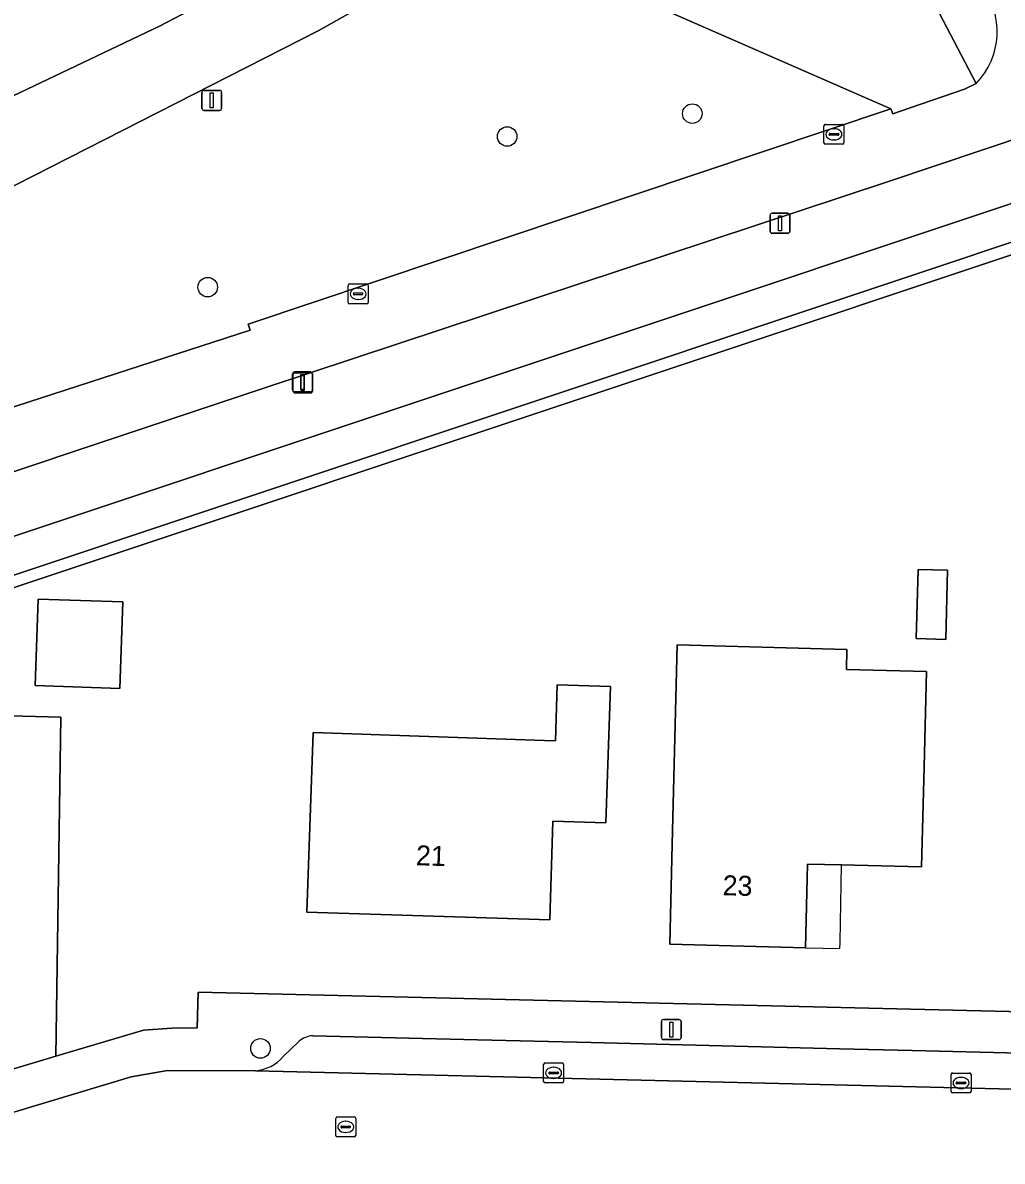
# Model space of a CAD drawing. Extents: x 162082 to 163401, y 388089 to 388636.
# Drawn here: x 162445.1 to 162494.1, y 388534 to 388591 of the extents above; entities that cross this region are included whole.
import ezdxf

# ---------------------------------------------------------------- set-up
doc = ezdxf.new("R2010")
doc.units = 0
for name, color, linetype in [('IMGEO_Berm_groen', 7, 'Continuous'), ('IMGEO_Boom', 7, 'Continuous'), ('IMGEO_Erf', 7, 'Continuous'), ('IMGEO_Fietspad_gesloten', 7, 'Continuous'), ('IMGEO_Groenvoorziening', 7, 'Continuous'), ('IMGEO_Kolk', 7, 'Continuous'), ('IMGEO_Lichtmast', 7, 'Continuous'), ('IMGEO_Muur', 7, 'Continuous'), ('IMGEO_Pand', 7, 'Continuous'), ('IMGEO_Pand_nummerreeks', 7, 'Continuous'), ('IMGEO_Pand_overbouw', 7, 'Continuous'), ('IMGEO_Parkeervlak_open', 7, 'Continuous'), ('IMGEO_Rijbaan_lokaal_open', 7, 'Continuous'), ('IMGEO_Rijbaan_regionaal_gesloten', 7, 'Continuous'), ('IMGEO_Rioolput', 7, 'Continuous'), ('IMGEO_Voetpad_open', 7, 'Continuous')]:
    doc.layers.add(name, color=color, linetype=linetype)

msp = doc.modelspace()

# ---------------------------------------------------------------- linework, layer by layer
at = {"layer": 'IMGEO_Berm_groen'}
for points in [[(162481.2, 388603.923), (162476.642, 388600.729), (162468.343, 388595.489), (162488.512, 388586.676), (162488.602, 388586.42), (162489.47, 388586.723), (162492.195, 388587.649), (162492.774, 388587.939), (162489.655, 388593.919), (162481.836, 388603.865)], [(162305.451, 388538.219), (162332.69, 388546.968), (162399.716, 388569.478), (162413.989, 388574.473), (162418.106, 388576.047), (162437.195, 388583.81), (162451.904, 388590.81), (162455.673, 388592.786), (162460.253, 388595.296), (162464.345, 388597.791), (162461.385, 388602.688), (162459.602, 388602.099), (162456.539, 388601.383), (162452.615, 388600.64), (162439.781, 388596.97), (162433.475, 388594.699), (162421.176, 388590.09), (162415.71, 388587.948), (162412.543, 388586.743), (162399.669, 388582.113), (162384.419, 388576.999), (162260.365, 388535.934)], [(162520.527, 388586.182), (162520.922, 388586.037), (162527.032, 388580.803), (162527.255, 388580.37), (162527.4, 388578.214), (162528.501, 388578.326), (162528.996, 388578.377), (162528.682, 388581.286), (162520.573, 388588.069), (162515.7, 388587.719), (162508.323, 388586.366), (162506.331, 388585.858), (162500, 388583.748), (162408.33, 388553.192), (162359.569, 388536.999), (162273.308, 388508.352), (162273.962, 388506.386), (162287.972, 388511.055), (162288.31, 388509.989), (162413.523, 388551.803)], [(162413.523, 388551.803), (162413.144, 388552.843), (162500, 388581.823), (162506.611, 388583.883), (162510.249, 388584.742)]]:
    msp.add_lwpolyline(points, dxfattribs=at)
msp.add_lwpolyline([(162488.512, 388586.676), (162468.343, 388595.489), (162466.492, 388594.32), (162459.845, 388590.577), (162444.712, 388582.862), (162434.893, 388577.8), (162428.707, 388574.61), (162423.455, 388571.706), (162418.172, 388568.882), (162417.074, 388568.315), (162411.796, 388565.941), (162411.439, 388565.824), (162411.955, 388564.271), (162412.613, 388562.224), (162407.18, 388560.438), (162406.502, 388562.469), (162402.972, 388561.302), (162403.893, 388558.518), (162417.299, 388562.993), (162435.489, 388568.8), (162456.446, 388575.59), (162456.343, 388575.895)], close=True, dxfattribs=at)
at = {"layer": 'IMGEO_Boom'}
for centre in [(162478.569, 388586.431), (162469.302, 388585.286), (162454.312, 388577.746), (162456.953, 388539.642)]:
    msp.add_circle(centre, 0.489, dxfattribs=at)
at = {"layer": 'IMGEO_Erf'}
msp.add_lwpolyline([(162510.057, 388584.088), (162506.73, 388583.313), (162500, 388581.185), (162447.072, 388563.529), (162443.929, 388562.48), (162443.773, 388556.312), (162446.963, 388556.223), (162446.71, 388539.251), (162451.096, 388540.559), (162452.514, 388540.663), (162453.787, 388540.666), (162453.829, 388542.464), (162500, 388541.354), (162525.515, 388540.624)], dxfattribs=at)
for points in [[(162489.777, 388560.154), (162489.872, 388563.62), (162491.347, 388563.579), (162491.252, 388560.114)], [(162449.916, 388557.661), (162445.684, 388557.806), (162445.832, 388562.133), (162450.063, 388561.988)], [(162490.04, 388548.73), (162486.04, 388548.83), (162484.342, 388548.873), (162484.238, 388544.684), (162477.44, 388544.86), (162477.563, 388549.859), (162477.81, 388559.85), (162486.31, 388559.61), (162486.28, 388558.61), (162490.29, 388558.5), (162490.168, 388553.729)], [(162474.248, 388550.938), (162471.591, 388551.023), (162471.432, 388546.075), (162459.282, 388546.47), (162459.588, 388555.451), (162471.172, 388555.056), (162471.72, 388555.037), (162471.81, 388557.837), (162474.467, 388557.751)]]:
    msp.add_lwpolyline(points, close=True, dxfattribs=at)
at = {"layer": 'IMGEO_Fietspad_gesloten'}
for points in [[(162492.774, 388587.939), (162492.195, 388587.649), (162489.47, 388586.723), (162488.602, 388586.42), (162488.512, 388586.676), (162456.343, 388575.895), (162456.446, 388575.59), (162435.489, 388568.8), (162417.299, 388562.993), (162403.893, 388558.518), (162404.011, 388558.16), (162402.599, 388557.685), (162402.477, 388558.046), (162357.09, 388542.897), (162302.958, 388524.829), (162270.419, 388514.23), (162247.329, 388506.185)], [(162407.328, 388556.149), (162436.199, 388565.723), (162457.174, 388572.698), (162488.392, 388583.036), (162497.882, 388586.227)]]:
    msp.add_lwpolyline(points, dxfattribs=at)
msp.add_arc((162490.128, 388590.524), 3.699, 315.6745, 38.6905, dxfattribs=at)
at = {"layer": 'IMGEO_Groenvoorziening'}
msp.add_lwpolyline([(162423.145, 388547.179), (162426.86, 388548.937), (162429.546, 388548.933), (162429.554, 388549.287), (162432.499, 388552.11), (162438.604, 388551.981), (162441.362, 388548.945), (162442.976, 388548.874), (162442.772, 388539.868), (162444.382, 388538.556), (162446.71, 388539.251), (162446.963, 388556.223), (162443.773, 388556.312), (162443.929, 388562.48), (162413.919, 388552.469), (162414.298, 388551.429), (162405.921, 388548.632), (162407.72, 388541.754), (162411.503, 388541.664), (162411.572, 388545.663), (162415.756, 388545.563), (162415.804, 388545.746)], dxfattribs=at)
at = {"layer": 'IMGEO_Kolk'}
for p, q in [((162485.158, 388584.968), (162485.158, 388585.82)), ((162485.233, 388585.894), (162486.085, 388585.894)), ((162485.646, 388585.674), (162485.671, 388585.674)), ((162486.159, 388585.82), (162486.159, 388584.968)), ((162485.417, 388585.388), (162485.417, 388585.4)), ((162485.855, 388585.351), (162485.457, 388585.351)), ((162485.46, 388585.437), (162485.858, 388585.437)), ((162485.669, 388585.114), (162485.644, 388585.114)), ((162485.901, 388585.4), (162485.901, 388585.388)), ((162486.085, 388584.894), (162485.233, 388584.894)), ((162461.342, 388576.984), (162461.342, 388577.836)), ((162461.417, 388577.91), (162462.269, 388577.91)), ((162461.83, 388577.69), (162461.855, 388577.69)), ((162462.343, 388577.836), (162462.343, 388576.984)), ((162461.601, 388577.404), (162461.601, 388577.416)), ((162462.039, 388577.367), (162461.641, 388577.367)), ((162461.644, 388577.453), (162462.042, 388577.453)), ((162461.853, 388577.13), (162461.828, 388577.13)), ((162462.085, 388577.416), (162462.085, 388577.404)), ((162462.269, 388576.91), (162461.417, 388576.91)), ((162471.126, 388537.991), (162471.126, 388538.843)), ((162471.201, 388538.917), (162472.053, 388538.917)), ((162472.127, 388538.843), (162472.127, 388537.991)), ((162471.385, 388538.411), (162471.385, 388538.423)), ((162471.823, 388538.374), (162471.425, 388538.374)), ((162471.428, 388538.46), (162471.826, 388538.46)), ((162471.614, 388538.697), (162471.639, 388538.697)), ((162471.869, 388538.423), (162471.869, 388538.411)), ((162491.518, 388537.486), (162491.518, 388538.338)), ((162491.593, 388538.412), (162492.445, 388538.412)), ((162492.519, 388538.338), (162492.519, 388537.486)), ((162472.053, 388537.917), (162471.201, 388537.917)), ((162471.637, 388538.137), (162471.612, 388538.137)), ((162491.777, 388537.906), (162491.777, 388537.918)), ((162492.215, 388537.869), (162491.817, 388537.869)), ((162491.82, 388537.955), (162492.218, 388537.955)), ((162492.006, 388538.192), (162492.031, 388538.192)), ((162492.261, 388537.918), (162492.261, 388537.906)), ((162492.445, 388537.412), (162491.593, 388537.412)), ((162492.029, 388537.632), (162492.004, 388537.632))]:
    msp.add_line(p, q, dxfattribs=at)
for points in [[(162485.158, 388584.968), (162485.158, 388585.82)], [(162485.233, 388585.894), (162486.085, 388585.894)], [(162486.159, 388585.82), (162486.159, 388584.968)], [(162486.085, 388584.894), (162485.233, 388584.894)], [(162461.342, 388576.984), (162461.342, 388577.836)], [(162461.417, 388577.91), (162462.269, 388577.91)], [(162462.343, 388577.836), (162462.343, 388576.984)], [(162462.269, 388576.91), (162461.417, 388576.91)], [(162471.126, 388537.991), (162471.126, 388538.843)], [(162471.201, 388538.917), (162472.053, 388538.917)], [(162472.127, 388538.843), (162472.127, 388537.991)], [(162491.518, 388537.486), (162491.518, 388538.338)], [(162491.593, 388538.412), (162492.445, 388538.412)], [(162492.519, 388538.338), (162492.519, 388537.486)], [(162472.053, 388537.917), (162471.201, 388537.917)], [(162492.445, 388537.412), (162491.593, 388537.412)]]:
    msp.add_lwpolyline(points, dxfattribs=at)
for centre, radius, start, end in [((162485.235, 388585.818), 0.0765, 91.552, 178.448), ((162485.235, 388585.818), 0.0765, 91.552, 178.448), ((162486.083, 388585.818), 0.0765, 1.552, 88.448), ((162486.083, 388585.818), 0.0765, 1.552, 88.448), ((162485.457, 388585.397), 0.0403, 85.8775, 175.7526), ((162485.454, 388585.387), 0.0366, 178.938, 274.7102), ((162485.858, 388585.394), 0.043, 264.8664, 352.4533), ((162485.862, 388585.399), 0.0386, 1.7309, 96.639), ((162485.235, 388584.97), 0.0765, 181.552, 268.448), ((162485.235, 388584.97), 0.0765, 181.552, 268.448), ((162486.083, 388584.97), 0.0765, 271.552, 358.448), ((162486.083, 388584.97), 0.0765, 271.552, 358.448), ((162461.419, 388577.834), 0.0765, 91.552, 178.448), ((162461.419, 388577.834), 0.0765, 91.552, 178.448), ((162462.267, 388577.834), 0.0765, 1.552, 88.448), ((162462.267, 388577.834), 0.0765, 1.552, 88.448), ((162461.641, 388577.413), 0.0403, 85.8775, 175.7526), ((162461.638, 388577.403), 0.0366, 178.938, 274.7102), ((162462.042, 388577.41), 0.043, 264.8664, 352.4533), ((162462.046, 388577.415), 0.0386, 1.7309, 96.639), ((162461.419, 388576.986), 0.0765, 181.552, 268.448), ((162461.419, 388576.986), 0.0765, 181.552, 268.448), ((162462.267, 388576.986), 0.0765, 271.552, 358.448), ((162462.267, 388576.986), 0.0765, 271.552, 358.448), ((162471.203, 388538.841), 0.0765, 91.552, 178.448), ((162471.203, 388538.841), 0.0765, 91.552, 178.448), ((162472.051, 388538.841), 0.0765, 1.552, 88.448), ((162472.051, 388538.841), 0.0765, 1.552, 88.448), ((162471.425, 388538.42), 0.0403, 85.8775, 175.7526), ((162471.422, 388538.41), 0.0366, 178.938, 274.7102), ((162471.826, 388538.417), 0.043, 264.8664, 352.4533), ((162471.83, 388538.422), 0.0386, 1.7309, 96.639), ((162491.595, 388538.336), 0.0765, 91.552, 178.448), ((162491.595, 388538.336), 0.0765, 91.552, 178.448), ((162492.443, 388538.336), 0.0765, 1.552, 88.448), ((162492.443, 388538.336), 0.0765, 1.552, 88.448), ((162471.203, 388537.993), 0.0765, 181.552, 268.448), ((162471.203, 388537.993), 0.0765, 181.552, 268.448), ((162472.051, 388537.993), 0.0765, 271.552, 358.448), ((162472.051, 388537.993), 0.0765, 271.552, 358.448), ((162491.817, 388537.915), 0.0403, 85.8775, 175.7526), ((162491.814, 388537.905), 0.0366, 178.938, 274.7102), ((162492.218, 388537.912), 0.043, 264.8664, 352.4533), ((162492.222, 388537.917), 0.0386, 1.7309, 96.639), ((162491.595, 388537.488), 0.0765, 181.552, 268.448), ((162491.595, 388537.488), 0.0765, 181.552, 268.448), ((162492.443, 388537.488), 0.0765, 271.552, 358.448), ((162492.443, 388537.488), 0.0765, 271.552, 358.448)]:
    msp.add_arc(centre, radius, start, end, dxfattribs=at)
for centre, major_axis, ratio, start_param, end_param in [((162485.645, 388585.394), (-0.387, 0.002), 0.722429, 4.712389, 7.853982), ((162485.67, 388585.394), (-0.39, 0.002), 0.717154, 1.570796, 4.712389), ((162461.829, 388577.41), (-0.387, 0.002), 0.722429, 4.712389, 7.853982), ((162461.854, 388577.41), (-0.39, 0.002), 0.717154, 1.570796, 4.712389), ((162471.613, 388538.417), (-0.387, 0.002), 0.722429, 4.712389, 7.853982), ((162471.638, 388538.417), (-0.39, 0.002), 0.717154, 1.570796, 4.712389), ((162492.005, 388537.912), (-0.387, 0.002), 0.722429, 4.712389, 7.853982), ((162492.03, 388537.912), (-0.39, 0.002), 0.717154, 1.570796, 4.712389)]:
    msp.add_ellipse(centre, major_axis=major_axis, ratio=ratio, start_param=start_param, end_param=end_param, dxfattribs=at)
at = {"layer": 'IMGEO_Lichtmast'}
for p, q in [((162454.021, 388586.693), (162454.021, 388587.493)), ((162454.021, 388587.493), (162454.021, 388586.693)), ((162454.121, 388587.593), (162454.911, 388587.593)), ((162454.911, 388587.593), (162454.121, 388587.593)), ((162455.011, 388587.493), (162455.011, 388586.693)), ((162455.011, 388586.693), (162455.011, 388587.493)), ((162454.911, 388586.593), (162454.121, 388586.593)), ((162454.121, 388586.593), (162454.911, 388586.593)), ((162482.462, 388580.544), (162482.462, 388581.344)), ((162482.462, 388581.344), (162482.462, 388580.544)), ((162482.562, 388581.444), (162483.352, 388581.444)), ((162483.352, 388581.444), (162482.562, 388581.444)), ((162483.452, 388581.344), (162483.452, 388580.544)), ((162483.452, 388580.544), (162483.452, 388581.344)), ((162483.352, 388580.444), (162482.562, 388580.444)), ((162482.562, 388580.444), (162483.352, 388580.444)), ((162458.561, 388572.603), (162458.561, 388573.403)), ((162458.561, 388573.403), (162458.561, 388572.603)), ((162458.574, 388572.554), (162458.574, 388573.354)), ((162458.574, 388573.354), (162458.574, 388572.554)), ((162458.661, 388573.503), (162459.451, 388573.503)), ((162459.451, 388573.503), (162458.661, 388573.503)), ((162458.674, 388573.454), (162459.464, 388573.454)), ((162459.464, 388573.454), (162458.674, 388573.454)), ((162459.551, 388573.403), (162459.551, 388572.603)), ((162459.551, 388572.603), (162459.551, 388573.403)), ((162459.564, 388573.354), (162459.564, 388572.554)), ((162459.564, 388572.554), (162459.564, 388573.354)), ((162459.451, 388572.503), (162458.661, 388572.503)), ((162458.661, 388572.503), (162459.451, 388572.503)), ((162459.464, 388572.454), (162458.674, 388572.454)), ((162458.674, 388572.454), (162459.464, 388572.454)), ((162477.022, 388540.188), (162477.022, 388540.988)), ((162477.022, 388540.988), (162477.022, 388540.188)), ((162477.122, 388541.088), (162477.912, 388541.088)), ((162477.912, 388541.088), (162477.122, 388541.088)), ((162478.012, 388540.988), (162478.012, 388540.188)), ((162478.012, 388540.188), (162478.012, 388540.988)), ((162477.912, 388540.088), (162477.122, 388540.088)), ((162477.122, 388540.088), (162477.912, 388540.088))]:
    msp.add_line(p, q, dxfattribs=at)
for points in [[(162454.441, 388587.468), (162454.591, 388587.468), (162454.591, 388586.718), (162454.441, 388586.718), (162454.441, 388587.468)], [(162482.882, 388581.319), (162483.032, 388581.319), (162483.032, 388580.569), (162482.882, 388580.569), (162482.882, 388581.319)], [(162458.981, 388573.378), (162459.131, 388573.378), (162459.131, 388572.628), (162458.981, 388572.628), (162458.981, 388573.378)], [(162458.994, 388573.329), (162459.144, 388573.329), (162459.144, 388572.579), (162458.994, 388572.579), (162458.994, 388573.329)], [(162477.442, 388540.963), (162477.592, 388540.963), (162477.592, 388540.213), (162477.442, 388540.213), (162477.442, 388540.963)]]:
    msp.add_lwpolyline(points, dxfattribs=at)
for centre, start, end in [((162454.121, 388587.493), 90, 180), ((162454.121, 388587.493), 90, 180), ((162454.911, 388587.493), 0, 90), ((162454.911, 388587.493), 360, 90), ((162454.121, 388586.693), 180, 270), ((162454.121, 388586.693), 180, 270), ((162454.911, 388586.693), 270, 0), ((162454.911, 388586.693), 270, 0), ((162482.562, 388581.344), 90, 180), ((162482.562, 388581.344), 90, 180), ((162483.352, 388581.344), 0, 90), ((162483.352, 388581.344), 360, 90), ((162482.562, 388580.544), 180, 270), ((162482.562, 388580.544), 180, 270), ((162483.352, 388580.544), 270, 0), ((162483.352, 388580.544), 270, 0), ((162458.661, 388573.403), 90, 180), ((162458.661, 388573.403), 90, 180), ((162458.674, 388573.354), 90, 180), ((162458.674, 388573.354), 90, 180), ((162459.451, 388573.403), 0, 90), ((162459.451, 388573.403), 360, 90), ((162459.464, 388573.354), 0, 90), ((162459.464, 388573.354), 360, 90), ((162458.661, 388572.603), 180, 270), ((162458.661, 388572.603), 180, 270), ((162458.674, 388572.554), 180, 270), ((162458.674, 388572.554), 180, 270), ((162459.451, 388572.603), 270, 0), ((162459.451, 388572.603), 270, 0), ((162459.464, 388572.554), 270, 0), ((162459.464, 388572.554), 270, 0), ((162477.122, 388540.988), 90, 180), ((162477.122, 388540.988), 90, 180), ((162477.912, 388540.988), 0, 90), ((162477.912, 388540.988), 360, 90), ((162477.122, 388540.188), 180, 270), ((162477.122, 388540.188), 180, 270), ((162477.912, 388540.188), 270, 0), ((162477.912, 388540.188), 270, 0)]:
    msp.add_arc(centre, 0.1, start, end, dxfattribs=at)
at = {"layer": 'IMGEO_Muur'}
for points in [[(162510.249, 388584.742), (162506.611, 388583.883), (162500, 388581.823), (162413.144, 388552.843), (162413.523, 388551.803), (162288.31, 388509.989), (162287.972, 388511.055), (162273.962, 388506.386), (162274.16, 388505.819), (162287.584, 388510.293), (162287.922, 388509.227), (162405.921, 388548.632)], [(162405.921, 388548.632), (162414.298, 388551.429), (162413.919, 388552.469), (162443.929, 388562.48), (162447.072, 388563.529), (162500, 388581.185), (162506.73, 388583.313), (162510.057, 388584.088)]]:
    msp.add_lwpolyline(points, dxfattribs=at)
at = {"layer": 'IMGEO_Pand'}
for points in [[(162489.777, 388560.154), (162491.252, 388560.114), (162491.347, 388563.579), (162489.872, 388563.62)], [(162450.063, 388561.988), (162445.832, 388562.133), (162445.684, 388557.806), (162449.916, 388557.661)], [(162484.238, 388544.684), (162484.342, 388548.873), (162486.04, 388548.83), (162490.04, 388548.73), (162490.168, 388553.729), (162490.29, 388558.5), (162486.28, 388558.61), (162486.31, 388559.61), (162477.81, 388559.85), (162477.563, 388549.859), (162477.44, 388544.86)], [(162471.591, 388551.023), (162474.248, 388550.938), (162474.467, 388557.751), (162471.81, 388557.837), (162471.72, 388555.037), (162471.172, 388555.056), (162459.588, 388555.451), (162459.282, 388546.47), (162471.432, 388546.075)]]:
    msp.add_lwpolyline(points, close=True, dxfattribs=at)
at = {"layer": 'IMGEO_Pand_overbouw'}
msp.add_lwpolyline([(162484.238, 388544.684), (162485.118, 388544.662), (162485.958, 388544.64), (162485.967, 388544.96), (162486.04, 388548.83), (162484.342, 388548.873)], close=True, dxfattribs=at)
at = {"layer": 'IMGEO_Parkeervlak_open'}
for points in [[(162458.873, 388539.994), (162458.094, 388539.232)], [(162507.162, 388539.099), (162503.799, 388539.182), (162489.573, 388539.534), (162485.933, 388539.624), (162473.509, 388539.932), (162467.811, 388540.073), (162459.579, 388540.277)], [(162456.709, 388538.522), (162521.496, 388536.948)]]:
    msp.add_lwpolyline(points, dxfattribs=at)
for centre, radius, start, end in [((162459.649, 388539.08), 1.199, 93.3455, 130.3413), ((162456.504, 388540.628), 2.116, 275.5684, 318.7142)]:
    msp.add_arc(centre, radius, start, end, dxfattribs=at)
at = {"layer": 'IMGEO_Rijbaan_lokaal_open'}
msp.add_lwpolyline([(162532.438, 388536.687), (162528.218, 388536.787), (162525.212, 388536.859), (162521.744, 388536.942), (162521.496, 388536.948), (162456.709, 388538.522), (162452.292, 388538.531), (162450.48, 388538.218), (162435.608, 388533.751)], dxfattribs=at)
at = {"layer": 'IMGEO_Rijbaan_regionaal_gesloten'}
for points in [[(162478.645, 388607.019), (162473.33, 388603.27), (162464.345, 388597.791), (162460.253, 388595.296), (162455.673, 388592.786), (162451.904, 388590.81), (162437.195, 388583.81), (162418.106, 388576.047), (162413.989, 388574.473), (162399.716, 388569.478), (162332.69, 388546.968), (162305.451, 388538.219), (162292.901, 388534.37), (162264.303, 388524.726), (162228.005, 388512.485), (162218.53, 388509.288), (162221.111, 388502.504), (162228.4, 388504.975)], [(162364.881, 388554.101), (162387.911, 388561.769), (162403.679, 388566.355), (162405.194, 388566.795), (162427.635, 388575.065), (162434.893, 388577.8), (162444.712, 388582.862), (162459.845, 388590.577), (162466.492, 388594.32), (162468.343, 388595.489), (162476.642, 388600.729), (162481.2, 388603.923)]]:
    msp.add_lwpolyline(points, dxfattribs=at)
at = {"layer": 'IMGEO_Rioolput'}
for p, q in [((162460.721, 388535.29), (162460.721, 388536.142)), ((162460.796, 388536.216), (162461.648, 388536.216)), ((162461.209, 388535.996), (162461.234, 388535.996)), ((162461.722, 388536.142), (162461.722, 388535.29)), ((162460.98, 388535.71), (162460.98, 388535.722)), ((162461.418, 388535.673), (162461.02, 388535.673)), ((162461.023, 388535.759), (162461.421, 388535.759)), ((162461.232, 388535.436), (162461.207, 388535.436)), ((162461.464, 388535.722), (162461.464, 388535.71)), ((162461.648, 388535.216), (162460.796, 388535.216))]:
    msp.add_line(p, q, dxfattribs=at)
for points in [[(162460.721, 388535.29), (162460.721, 388536.142)], [(162460.796, 388536.216), (162461.648, 388536.216)], [(162461.722, 388536.142), (162461.722, 388535.29)], [(162461.648, 388535.216), (162460.796, 388535.216)]]:
    msp.add_lwpolyline(points, dxfattribs=at)
for centre, radius, start, end in [((162460.798, 388536.14), 0.0765, 91.552, 178.448), ((162460.798, 388536.14), 0.0765, 91.552, 178.448), ((162461.646, 388536.14), 0.0765, 1.552, 88.448), ((162461.646, 388536.14), 0.0765, 1.552, 88.448), ((162461.02, 388535.719), 0.0403, 85.8775, 175.7526), ((162461.017, 388535.709), 0.0366, 178.938, 274.7102), ((162461.421, 388535.716), 0.043, 264.8664, 352.4533), ((162461.425, 388535.721), 0.0386, 1.7309, 96.639), ((162460.798, 388535.292), 0.0765, 181.552, 268.448), ((162460.798, 388535.292), 0.0765, 181.552, 268.448), ((162461.646, 388535.292), 0.0765, 271.552, 358.448), ((162461.646, 388535.292), 0.0765, 271.552, 358.448)]:
    msp.add_arc(centre, radius, start, end, dxfattribs=at)
for centre, major_axis, ratio, start_param, end_param in [((162461.208, 388535.716), (-0.387, 0.002), 0.722429, 4.712389, 7.853982), ((162461.233, 388535.716), (-0.39, 0.002), 0.717154, 1.570796, 4.712389)]:
    msp.add_ellipse(centre, major_axis=major_axis, ratio=ratio, start_param=start_param, end_param=end_param, dxfattribs=at)
at = {"layer": 'IMGEO_Voetpad_open'}
for points in [[(162481.836, 388603.865), (162489.655, 388593.919), (162492.774, 388587.939)], [(162497.882, 388586.227), (162488.392, 388583.036), (162457.174, 388572.698), (162436.199, 388565.723), (162407.328, 388556.149), (162358.353, 388539.891), (162249.604, 388503.789), (162247.114, 388502.698)], [(162248.431, 388500), (162248.619, 388500.078), (162249.527, 388500.414), (162253.51, 388501.784), (162270.392, 388507.396), (162271.052, 388505.442), (162272.026, 388502.587), (162285.393, 388507.043), (162285.583, 388506.474), (162286.991, 388502.318), (162289.858, 388503.273), (162287.922, 388509.227), (162287.584, 388510.293), (162274.16, 388505.819), (162273.962, 388506.386), (162273.308, 388508.352), (162359.569, 388536.999), (162408.33, 388553.192), (162500, 388583.748)], [(162525.515, 388540.624), (162500, 388541.354), (162453.829, 388542.464), (162453.787, 388540.666), (162452.514, 388540.663), (162451.096, 388540.559), (162446.71, 388539.251), (162444.382, 388538.556), (162442.724, 388538.061), (162434.796, 388535.696)], [(162458.094, 388539.232), (162458.873, 388539.994)], [(162459.579, 388540.277), (162467.811, 388540.073), (162473.509, 388539.932), (162485.933, 388539.624), (162489.573, 388539.534), (162503.799, 388539.182), (162507.162, 388539.099), (162518.563, 388538.816)], [(162435.608, 388533.751), (162450.48, 388538.218), (162452.292, 388538.531), (162456.709, 388538.522)]]:
    msp.add_lwpolyline(points, dxfattribs=at)
for centre, radius, start, end in [((162490.128, 388590.524), 3.699, 315.6745, 38.6905), ((162459.649, 388539.08), 1.199, 93.3455, 130.3413), ((162456.504, 388540.628), 2.116, 275.5684, 318.7142)]:
    msp.add_arc(centre, radius, start, end, dxfattribs=at)

# ---------------------------------------------------------------- texts
at = {"layer": 'IMGEO_Pand_nummerreeks'}
for s, rotation, p in [('21', 358.1379, (162464.726, 388548.814)), ('23', 358.5169, (162480.078, 388547.312))]:
    msp.add_text(s, height=1, rotation=rotation, dxfattribs=at).set_placement(p)

doc.saveas('drawing.dxf')
